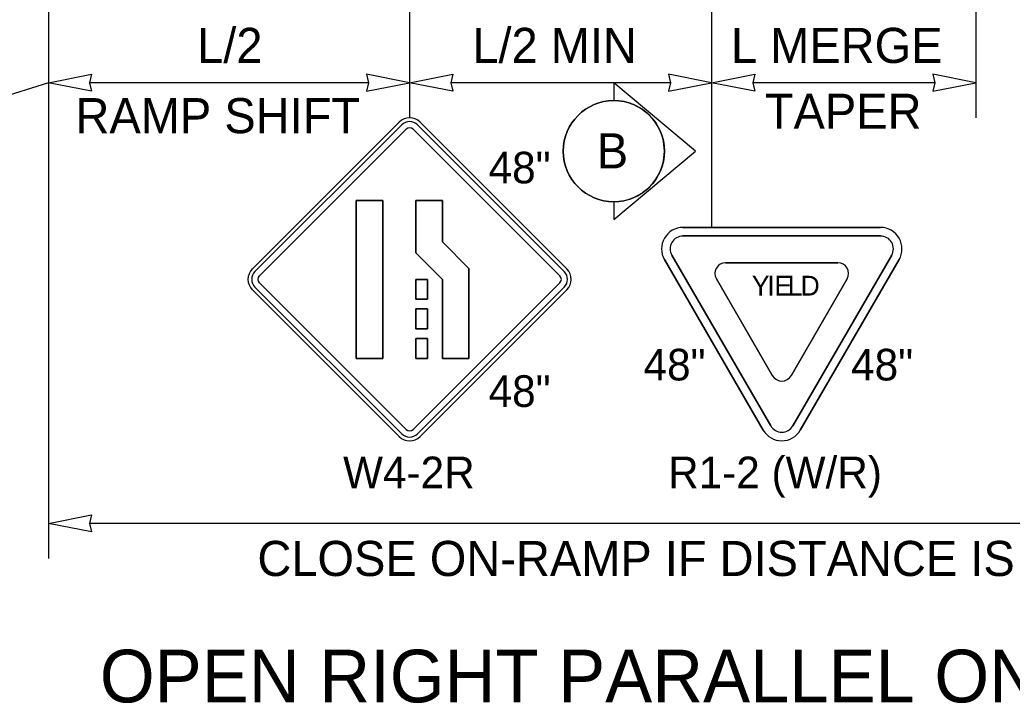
# Model space of a CAD drawing. Extents: x 99958 to 100136, y 99935 to 100013.
# Drawn here: x 100090.537 to 100092.796, y 99974.799 to 99976.355 of the extents above; entities that cross this region are included whole.
import ezdxf

# ---------------------------------------------------------------- set-up
doc = ezdxf.new("R2010")
doc.units = 0
for name, color, linetype in [('SH_DE_DetailHeading2Text', 7, 'Continuous'), ('SH_GI_SectionCut', 7, 'Continuous'), ('TR_SN_ConstructionSigns', 7, 'Continuous'), ('TR_WZ_WorkZoneDetails', 7, 'Continuous'), ('TR_WZ_WorkZoneTextCurrent', 7, 'Continuous')]:
    doc.layers.add(name, color=color, linetype=linetype)

msp = doc.modelspace()

# ---------------------------------------------------------------- linework, layer by layer
at = {"layer": 'SH_GI_SectionCut'}
for p, q in [((100091.8894, 99976.2119), (100091.8894, 99976.1712)), ((100092.0755, 99976.056), (100091.8894, 99976.2119)), ((100091.8894, 99975.9001), (100092.0755, 99976.056)), ((100091.8894, 99975.9408), (100091.8894, 99975.9001))]:
    msp.add_line(p, q, dxfattribs=at)
msp.add_circle((100091.8894, 99976.056), 0.1152, dxfattribs=at)
for start, end in [(0, 269.9978), (269.9978, 90.0022), (269.9978, 0)]:
    msp.add_arc((100091.8894, 99976.056), 0.1152, start, end, dxfattribs=at)
at = {"layer": 'TR_SN_ConstructionSigns'}
for p, q in [((100091.4008, 99976.122), (100091.0667, 99975.7879)), ((100091.4067, 99976.1161), (100091.0726, 99975.7819)), ((100091.0826, 99975.772), (100091.4167, 99976.1061)), ((100091.4326, 99976.1061), (100091.7667, 99975.772)), ((100091.7766, 99975.7819), (100091.4425, 99976.1161)), ((100091.7826, 99975.7879), (100091.4485, 99976.122)), ((100091.303, 99975.944), (100091.3634, 99975.944)), ((100091.303, 99975.584), (100091.303, 99975.944)), ((100091.3634, 99975.944), (100091.303, 99975.944)), ((100091.303, 99975.944), (100091.303, 99975.584)), ((100091.3634, 99975.944), (100091.3634, 99975.584)), ((100091.3634, 99975.584), (100091.3634, 99975.944)), ((100091.4387, 99975.944), (100091.4992, 99975.944)), ((100091.4387, 99975.8245), (100091.4387, 99975.944)), ((100091.4992, 99975.944), (100091.4387, 99975.944)), ((100091.4387, 99975.944), (100091.4387, 99975.8245)), ((100091.4992, 99975.944), (100091.4992, 99975.8496)), ((100091.4992, 99975.8496), (100091.4992, 99975.944)), ((100092.4966, 99975.8822), (100092.0469, 99975.8822)), ((100092.0469, 99975.8627), (100092.0469, 99975.8629)), ((100092.0469, 99975.8629), (100092.2718, 99975.8629)), ((100092.2718, 99975.8629), (100092.0469, 99975.8629)), ((100092.0469, 99975.8629), (100092.0469, 99975.8627)), ((100091.4992, 99975.8496), (100091.5596, 99975.7891)), ((100091.5596, 99975.7891), (100091.4992, 99975.8496)), ((100091.4992, 99975.764), (100091.4387, 99975.8245)), ((100091.4387, 99975.8245), (100091.4992, 99975.764)), ((100092.2465, 99975.4302), (100092.0216, 99975.8189)), ((100092.0216, 99975.8189), (100092.2465, 99975.4302)), ((100092.5219, 99975.8189), (100092.2971, 99975.4303)), ((100092.2971, 99975.4303), (100092.5219, 99975.8189)), ((100091.5596, 99975.7891), (100091.5596, 99975.584)), ((100091.5596, 99975.584), (100091.5596, 99975.7891)), ((100092.2296, 99975.4205), (100092.0048, 99975.8091)), ((100092.0048, 99975.8091), (100092.2296, 99975.4205)), ((100092.2718, 99975.802), (100092.144, 99975.802)), ((100092.144, 99975.802), (100092.2718, 99975.802)), ((100092.3995, 99975.802), (100092.2718, 99975.802)), ((100092.2718, 99975.802), (100092.3995, 99975.802)), ((100092.5387, 99975.8091), (100092.3139, 99975.4205)), ((100092.3139, 99975.4205), (100092.5387, 99975.8091)), ((100091.0726, 99975.7462), (100091.4067, 99975.412)), ((100091.4167, 99975.422), (100091.0826, 99975.7561)), ((100091.7667, 99975.7561), (100091.4326, 99975.422)), ((100091.4387, 99975.764), (100091.4654, 99975.764)), ((100091.4387, 99975.719), (100091.4387, 99975.764)), ((100091.4654, 99975.764), (100091.4387, 99975.764)), ((100091.4387, 99975.764), (100091.4387, 99975.719)), ((100091.4425, 99975.412), (100091.7766, 99975.7462)), ((100091.4654, 99975.764), (100091.4654, 99975.719)), ((100091.4654, 99975.719), (100091.4654, 99975.764)), ((100091.4992, 99975.584), (100091.4992, 99975.764)), ((100091.4992, 99975.764), (100091.4992, 99975.584)), ((100092.1229, 99975.7654), (100092.2507, 99975.5445)), ((100092.2507, 99975.5445), (100092.1229, 99975.7654)), ((100092.2928, 99975.5445), (100092.4206, 99975.7654)), ((100092.4206, 99975.7654), (100092.2928, 99975.5445)), ((100091.0667, 99975.7402), (100091.4008, 99975.4061)), ((100091.4485, 99975.4061), (100091.7826, 99975.7402)), ((100091.4654, 99975.719), (100091.4387, 99975.719)), ((100091.4387, 99975.719), (100091.4654, 99975.719)), ((100091.4387, 99975.6965), (100091.4654, 99975.6965)), ((100091.4387, 99975.6515), (100091.4387, 99975.6965)), ((100091.4654, 99975.6965), (100091.4387, 99975.6965)), ((100091.4387, 99975.6965), (100091.4387, 99975.6515)), ((100091.4654, 99975.6965), (100091.4654, 99975.6515)), ((100091.4654, 99975.6515), (100091.4654, 99975.6965)), ((100091.4654, 99975.6515), (100091.4387, 99975.6515)), ((100091.4387, 99975.6515), (100091.4654, 99975.6515)), ((100091.4387, 99975.629), (100091.4654, 99975.629)), ((100091.4387, 99975.584), (100091.4387, 99975.629)), ((100091.4654, 99975.629), (100091.4387, 99975.629)), ((100091.4387, 99975.629), (100091.4387, 99975.584)), ((100091.4654, 99975.629), (100091.4654, 99975.584)), ((100091.4654, 99975.584), (100091.4654, 99975.629)), ((100091.3634, 99975.584), (100091.303, 99975.584)), ((100091.303, 99975.584), (100091.3634, 99975.584)), ((100091.4654, 99975.584), (100091.4387, 99975.584)), ((100091.4387, 99975.584), (100091.4654, 99975.584)), ((100091.5596, 99975.584), (100091.4992, 99975.584)), ((100091.4992, 99975.584), (100091.5596, 99975.584))]:
    msp.add_line(p, q, dxfattribs=at)
for points in [[(100092.0469, 99975.8822), (100092.4966, 99975.8822)], [(100092.2718, 99975.8629), (100092.4966, 99975.8629), (100092.4966, 99975.8627)], [(100092.4966, 99975.8627), (100092.4966, 99975.8629), (100092.2718, 99975.8629)]]:
    msp.add_lwpolyline(points, dxfattribs=at)
for centre, radius, start, end in [((100091.4246, 99976.0982), 0.0338, 45, 135), ((100091.4246, 99976.0982), 0.0253, 45, 135), ((100091.4246, 99976.0982), 0.0113, 45, 135), ((100092.0469, 99975.8335), 0.0487, 90, 210.0517), ((100092.0469, 99975.8335), 0.0487, 90, 210.0517), ((100092.4966, 99975.8335), 0.0487, 329.9522, 90), ((100092.4966, 99975.8335), 0.0487, 329.9522, 90), ((100092.0469, 99975.8335), 0.0292, 90, 210.0517), ((100092.0469, 99975.8335), 0.0292, 90, 210.0517), ((100092.4966, 99975.8335), 0.0292, 329.9522, 90), ((100092.4966, 99975.8335), 0.0292, 329.9522, 90), ((100092.144, 99975.7776), 0.0244, 90, 210.0513), ((100092.144, 99975.7776), 0.0244, 90, 210.0513), ((100092.3995, 99975.7776), 0.0244, 329.9514, 90), ((100092.3995, 99975.7776), 0.0244, 329.9514, 90), ((100091.0905, 99975.764), 0.0338, 135, 225), ((100091.0905, 99975.764), 0.0253, 135, 225), ((100091.0905, 99975.764), 0.0113, 135, 225), ((100091.7587, 99975.764), 0.0113, 315, 45), ((100091.7587, 99975.764), 0.0253, 315, 45), ((100091.7587, 99975.764), 0.0338, 315, 45), ((100092.2718, 99975.5567), 0.0244, 210.0519, 329.9525), ((100092.2718, 99975.5567), 0.0244, 210.0519, 329.9525), ((100092.2718, 99975.4449), 0.0292, 210.0518, 329.9516), ((100092.2718, 99975.4449), 0.0292, 210.0518, 329.9516), ((100091.4246, 99975.4299), 0.0338, 225, 315), ((100091.4246, 99975.4299), 0.0253, 225, 315), ((100091.4246, 99975.4299), 0.0113, 225, 315), ((100092.2718, 99975.4449), 0.0487, 210.0518, 329.9516), ((100092.2718, 99975.4449), 0.0487, 210.0518, 329.9516)]:
    msp.add_arc(centre, radius, start, end, dxfattribs=at)
at = {"layer": 'TR_WZ_WorkZoneDetails'}
for p, q in [((100090.6024, 99977.7669), (100090.6024, 99975.1282)), ((100092.7135, 99977.4629), (100092.7135, 99976.1319)), ((100092.1119, 99976.9432), (100092.1119, 99975.8822)), ((100091.4246, 99976.9242), (100091.4246, 99976.1319)), ((100090.6024, 99976.2119), (100090.3386, 99976.1286)), ((100091.3309, 99976.2119), (100090.6962, 99976.2119)), ((100092.0181, 99976.2119), (100091.5184, 99976.2119)), ((100092.6198, 99976.2119), (100092.2056, 99976.2119)), ((100094.3691, 99975.2082), (100090.6962, 99975.2082))]:
    msp.add_line(p, q, dxfattribs=at)
for points in [[(100090.6024, 99976.2119), (100090.7007, 99976.2312), (100090.6962, 99976.2119), (100090.7007, 99976.1926)], [(100091.4246, 99976.2119), (100091.3263, 99976.2312), (100091.3309, 99976.2119), (100091.3263, 99976.1926)], [(100091.4246, 99976.2119), (100091.5229, 99976.2312), (100091.5184, 99976.2119), (100091.5229, 99976.1926)], [(100092.1119, 99976.2119), (100092.0136, 99976.2312), (100092.0181, 99976.2119), (100092.0136, 99976.1926)], [(100092.1119, 99976.2119), (100092.2102, 99976.2312), (100092.2056, 99976.2119), (100092.2102, 99976.1926)], [(100092.7135, 99976.2119), (100092.6152, 99976.2312), (100092.6198, 99976.2119), (100092.6152, 99976.1926)], [(100090.6024, 99975.2082), (100090.7007, 99975.2275), (100090.6962, 99975.2082), (100090.7007, 99975.1889)]]:
    msp.add_lwpolyline(points, close=True, dxfattribs=at)

# ---------------------------------------------------------------- texts
at = {"layer": 'SH_DE_DetailHeading2Text'}
msp.add_text('OPEN RIGHT PARALLEL ON-RAMP DETAIL', height=0.12, rotation=360, dxfattribs=at).set_placement((100090.7196, 99974.8003))
at = {"layer": 'SH_GI_SectionCut'}
msp.add_text('B', height=0.08, rotation=359.99, dxfattribs=at).set_placement((100091.8507, 99976.0167))
at = {"layer": 'TR_SN_ConstructionSigns'}
for s, p in [('48"', (100091.6044, 99975.9826)), ('48"', (100092.4295, 99975.5337)), ('48"', (100091.6044, 99975.4735)), ('W4-2R', (100091.2732, 99975.2882)), ('R1-2 (W/R)', (100092.013, 99975.2882))]:
    msp.add_text(s, height=0.072, rotation=360, dxfattribs=at).set_placement(p)
for s, height, p in [('Y', 0.045, (100092.2036, 99975.7271)), ('I', 0.045, (100092.2387, 99975.7271)), ('E', 0.045, (100092.2549, 99975.7271)), ('L', 0.045, (100092.2855, 99975.7271)), ('D', 0.045, (100092.3147, 99975.7271)), ('48"', 0.072, (100091.9571, 99975.5337))]:
    msp.add_text(s, height=height, dxfattribs=at).set_placement(p)
at = {"layer": 'TR_WZ_WorkZoneTextCurrent'}
for s, p in [('L/2', (100090.9411, 99976.2569)), ('L/2 MIN', (100091.5674, 99976.2569)), ('L MERGE', (100092.1561, 99976.2569)), ('RAMP SHIFT', (100090.6641, 99976.0969)), ('TAPER', (100092.2332, 99976.1069)), ('CLOSE ON-RAMP IF DISTANCE IS NOT AVAILABLE', (100091.0782, 99975.0882))]:
    msp.add_text(s, height=0.08, dxfattribs=at).set_placement(p)

doc.saveas('drawing.dxf')
